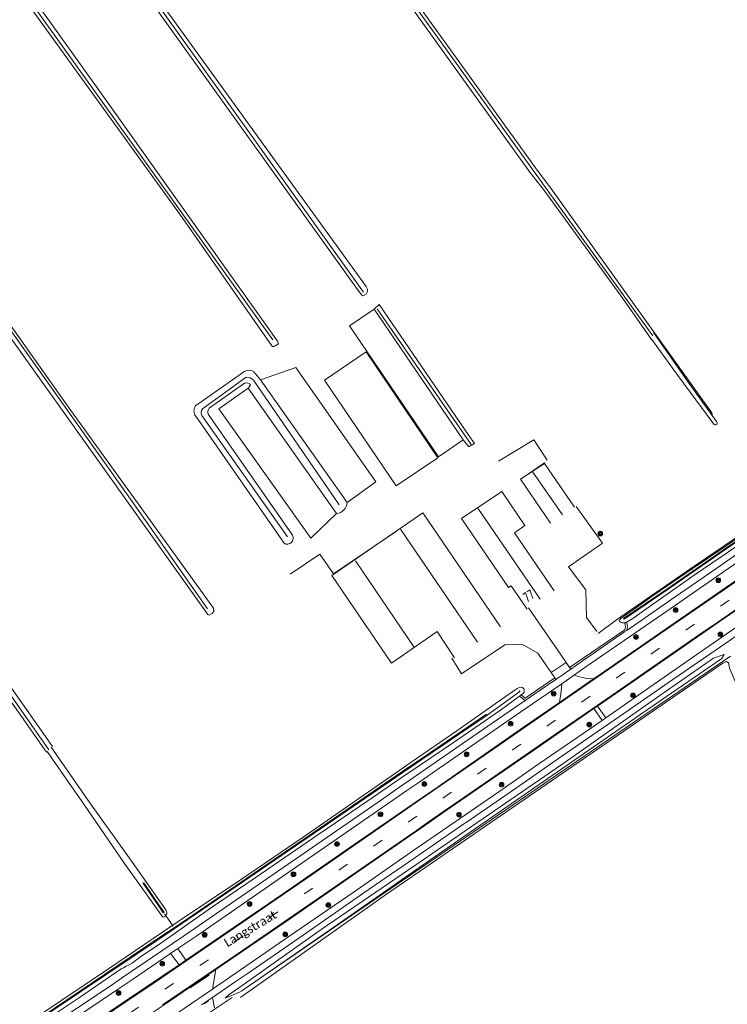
# Model space of a CAD drawing. Extents: x 177628 to 188968, y 384226 to 390673.
# Tile 372 of 393: x 186438 to 186639, y 388380 to 388661. Entities that reach past the tile are written whole.
import ezdxf

# ---------------------------------------------------------------- set-up
doc = ezdxf.new("R2010")
doc.units = 0
doc.linetypes.add('VW-3-9_STREEP', pattern=[12, 3, -9])
for name, color, linetype, lineweight in [('2901', 253, 'Continuous', 13), ('4502', 253, 'Continuous', 13), ('B-AF-CULT-GD', 253, 'HEKWERK', 13), ('B-AF-HAAG-GD', 253, 'HAAG', 13), ('B-AF-RAST-GD', 253, 'HEKWERK', 13), ('B-BP-BOOM-GD', 253, 'Continuous', 13), ('B-GB-BOUW-GD', 14, 'Continuous', 13), ('B-GB-NOKL-GD', 14, 'Continuous', 13), ('B-MK-ASSTRP-GD', 253, 'VW-3-9_STREEP', 13), ('B-MK-DRIEH-GD', 253, 'VW-HAAIETAND50-L-B', 13), ('B-MK-STRP-GD', 253, 'Continuous', 13), ('B-TR-SLOO-GD', 253, 'Continuous', 13), ('B-TR-TALB-GD', 253, 'Continuous', 13), ('B-TR-TALO-GD', 253, 'Continuous', 13), ('B-VH-FPAD-GD', 8, 'Continuous', 13), ('B-VH-GOOT-GD', 253, 'Continuous', 13), ('B-VH-HFDR-GD', 8, 'Continuous', 13), ('B-VH-MATE-GD', 253, 'Continuous', 13), ('B-VH-OVRG-GD', 8, 'Continuous', 13), ('B-WT-HDUIK-GD', 253, 'Continuous', 13), ('B02_T', 14, 'Continuous', 9), ('B03_F', 14, 'Continuous', 9), ('B14_F', 14, 'Continuous', 9), ('T01_F', 253, 'Continuous', 9), ('T02_F', 253, 'RASTER', 9), ('T03_F', 253, 'Continuous', 9), ('T07_F', 253, 'Continuous', 9), ('T09_F', 253, 'Continuous', 9), ('Z06', 7, 'Continuous', 9)]:
    doc.layers.add(name, color=color, linetype=linetype, lineweight=lineweight)
doc.styles.add('Legend', font='calibri.ttf')
doc.styles.add('ROMANS', font='ROMANS.shx', dxfattribs={"oblique": 45})
doc.linetypes.add('HAAG', pattern='A,4,-1,[5,TOPOCAD.SHX,S=0.35,R=0,X=-0.35,Y=-0.35],-1', length=6)
doc.linetypes.add('HEKWERK', pattern='A,7,-1.5,[1,ProvNB.shx,S=0.75,R=0,X=0,Y=0],-1.5', length=10)
doc.linetypes.add('RASTER', pattern='A,4,-1,[4,TOPOCAD.SHX,S=0.5,R=0,X=-0.5,Y=0],-1', length=6)
doc.linetypes.add('VW-HAAIETAND50-L-B', pattern='A,0,-0.5,[138,NLCS.SHX,S=1,R=0,X=-0.625,Y=0],-0.5', length=1)

# ---------------------------------------------------------------- blocks, each defined once
blk = doc.blocks.new('2901_2901', base_point=(177628.113717, 385871.174588))
at = {"layer": '2901'}
for radius in [0.675, 0.45, 0.225]:
    blk.add_circle((177628.113717, 385871.174588), radius, dxfattribs=at)

msp = doc.modelspace()

# ---------------------------------------------------------------- linework, layer by layer
at = {"layer": 'B-AF-CULT-GD', "flags": 128}
msp.add_lwpolyline([(186593.988, 388504.945), (186598.954, 388498.314), (186599.157, 388490.453), (186602.052, 388486.509)], dxfattribs=at)
at = {"layer": 'B-AF-HAAG-GD', "flags": 128}
msp.add_lwpolyline([(186596.167, 388522.08), (186603.663, 388511.641), (186593.988, 388504.945)], dxfattribs=at)
at = {"layer": 'B-AF-RAST-GD', "flags": 128}
msp.add_lwpolyline([(186602.486, 388485.919), (186607.71, 388489.796), (186617.561, 388496.661), (186630.35, 388505.478), (186643.34, 388514.284), (186655.59, 388522.823), (186668.019, 388531.542), (186675.001, 388536.294), (186680.569, 388540.489), (186690.818, 388548.581), (186700.778, 388556.929), (186704.875, 388559.959), (186705.141, 388560.137), (186710.515, 388563.731)], dxfattribs=at)
at = {"layer": 'B-GB-BOUW-GD', "flags": 128}
for points in [[(186588.884, 388517.344), (186580.399, 388529.819), (186587.164, 388534.31), (186595.701, 388521.875)], [(186589.991, 388498.102), (186578.682, 388514.581), (186581.634, 388516.615), (186575.03, 388526.3), (186563.573, 388518.641), (186577.002, 388498.998), (186577.736, 388499.505), (186582.247, 388492.867)], [(186574.699, 388487.821), (186552.624, 388520.23), (186526.751, 388502.392), (186543.664, 388477.484), (186556.656, 388486.473), (186561.634, 388478.987)]]:
    msp.add_lwpolyline(points, dxfattribs=at)
at = {"layer": 'B-GB-NOKL-GD', "flags": 128}
for points in [[(186592.285, 388519.702), (186583.924, 388531.841)], [(186568.248, 388521.555), (186586.004, 388495.691)], [(186568.161, 388483.496), (186546.241, 388515.574)], [(186550.003, 388482.148), (186533.45, 388506.603)]]:
    msp.add_lwpolyline(points, dxfattribs=at)
at = {"layer": 'B-MK-ASSTRP-GD', "flags": 128}
msp.add_lwpolyline([(183944.412, 387070.458), (183952.02, 387071.296), (183963.432, 387072.6), (183973.755, 387073.811), (183985.142, 387075.148), (183997.902, 387076.643), (184007.149, 387077.803), (184012.738, 387078.504), (184015.866, 387078.896), (184023.787, 387079.902), (184031.733, 387080.99), (184038.514, 387081.946), (184046.324, 387083.075), (184052.616, 387084.079), (184062.372, 387085.69), (184070.358, 387087.095), (184078.883, 387088.72), (184087.355, 387090.364), (184096.7, 387092.235), (184103.899, 387093.77), (184111.252, 387095.404), (184111.425, 387095.442), (184123.771, 387098.311), (184141.375, 387102.722), (184156.811, 387106.905), (184172.406, 387111.313), (184186.27, 387115.349), (184204.637, 387120.724), (184207.727, 387121.634), (184232.843, 387129.032), (184261.594, 387137.507), (184282.846, 387143.719), (184303.661, 387149.86), (184329.525, 387157.49), (184363.913, 387167.629), (184386.852, 387174.392), (184399.561, 387178.199), (184421.138, 387184.662), (184444.005, 387191.692), (184478.045, 387202.775), (184494.748, 387208.642), (184494.795, 387208.659), (184523.173, 387218.628), (184556.574, 387231.119), (184568.123, 387235.659), (184581.873, 387241.073), (184588.922, 387243.903), (184593.818, 387245.869), (184604.923, 387250.423), (184615.77, 387254.954), (184627.213, 387259.841), (184637.793, 387264.424), (184640.053, 387265.403), (184649.118, 387269.411), (184659.082, 387273.839), (184668.953, 387278.291), (184679.316, 387283.034), (184680.524, 387283.598), (184689.441, 387287.756), (184701.045, 387293.259), (184707.642, 387296.431), (184711.53, 387298.3), (184722.574, 387303.686), (184732.981, 387308.85), (184744.376, 387314.625), (184757.465, 387321.371), (184764.891, 387325.23), (184769.978, 387327.929), (184772.279, 387329.149), (184779.804, 387333.137), (184788.663, 387337.88), (184796.924, 387342.374), (184806.667, 387347.717), (184820.048, 387355.183), (184832.827, 387362.444), (184841.52, 387367.432), (184852.236, 387373.672), (184857.149, 387376.589), (184862.643, 387379.851), (184875.281, 387387.456), (184888.489, 387395.43), (184901.182, 387403.142), (184912.27, 387409.862), (184924.556, 387417.313), (184935.934, 387424.236), (184942.669, 387428.329), (184949.693, 387432.598), (184962.622, 387440.407), (184975.889, 387448.482), (184988.19, 387455.933), (185001.979, 387464.296), (185015.043, 387472.229), (185028.182, 387480.188), (185030.347, 387481.499), (185044.149, 387489.84), (185073.274, 387507.538), (185096.242, 387521.471), (185113.689, 387532.026), (185114.259, 387532.371), (185120.036, 387535.878), (185131.893, 387543.117), (185146.548, 387552), (185161.393, 387560.989), (185172.777, 387567.864), (185182.893, 387573.996), (185193.695, 387580.423), (185199.264, 387583.686), (185204.585, 387586.804), (185212.923, 387591.643), (185221.14, 387596.338), (185232.105, 387602.57), (185240.882, 387607.498), (185249.419, 387612.192), (185257.663, 387616.673), (185269.427, 387623.04), (185286.671, 387632.329), (185294.499, 387636.546), (185316.587, 387648.416), (185329.692, 387655.461), (185348.253, 387665.478), (185369.366, 387676.846), (185374.563, 387679.641), (185390.424, 387688.172), (185400.986, 387693.869), (185422.114, 387705.266), (185443.177, 387716.608), (185462.76, 387727.158), (185466.73, 387729.298), (185497.075, 387745.679), (185513.336, 387754.404), (185525.616, 387760.989), (185535.704, 387766.436), (185545.139, 387771.54), (185550.773, 387774.601), (185554.252, 387776.491), (185561.636, 387780.477), (185568.948, 387784.48), (185577.123, 387788.996), (185586.07, 387793.974), (185595.122, 387799.084), (185603.096, 387803.642), (185613.748, 387809.838), (185622.033, 387814.709), (185629.021, 387818.899), (185635.198, 387822.604), (185637.515, 387824.01), (185644.061, 387827.983), (185652.489, 387833.182), (185661.818, 387838.964), (185670.926, 387844.668), (185679.882, 387850.337), (185691.271, 387857.643), (185699.088, 387862.764), (185706.4, 387867.567), (185719.727, 387876.444), (185721.675, 387877.754), (185729.973, 387883.334), (185732.242, 387884.86), (185738.299, 387888.973), (185757.89, 387902.042), (185765.768, 387907.38), (185804.927, 387933.722), (185805.444, 387934.069), (185845.245, 387960.79), (185875.094, 387980.841), (185887.944, 387989.473), (185905.016, 388000.94), (185940.462, 388024.767), (185970.341, 388044.898), (185970.919, 388045.287), (185982.816, 388053.292), (186020.236, 388078.437), (186053.905, 388101.084), (186060.105, 388105.254), (186099.969, 388132.042), (186136.894, 388156.876), (186139.014, 388158.302), (186178.944, 388185.13), (186211.32, 388206.914), (186219.794, 388212.613), (186258.815, 388238.852), (186294.99, 388263.063), (186302.966, 388268.318), (186324.939, 388282.795), (186354.934, 388302.418), (186384.967, 388322.047), (186386.61, 388323.124), (186415.006, 388341.733), (186447.357, 388363.161), (186469.928, 388378.422), (186487.988, 388390.634), (186522.539, 388414.381), (186552.061, 388434.794), (186552.375, 388435.011), (186591.589, 388462.132), (186621.245, 388482.669), (186634.606, 388491.916), (186650.955, 388503.231), (186680.626, 388523.721), (186716.861, 388548.786), (186720.265, 388551.141), (186761.12, 388579.373), (186799.113, 388605.659), (186800.413, 388606.558), (186843.546, 388636.4), (186881.346, 388662.561), (186902.899, 388677.477), (186914.87, 388685.771), (186928.834, 388695.48), (186943.945, 388706.066), (186956.492, 388714.945), (186962.785, 388719.488), (186972.094, 388726.208), (186986.385, 388736.608), (186999.405, 388746.231), (187012.404, 388755.989), (187025.791, 388766.134), (187038.048, 388775.406), (187042.93, 388779.107), (187049.596, 388784.161), (187059.688, 388791.795), (187070.007, 388799.64), (187080.386, 388807.484), (187091.627, 388815.999), (187104.113, 388825.452), (187116.189, 388834.57), (187122.69, 388839.475), (187124.579, 388840.901), (187128.403, 388843.794), (187136.942, 388850.255), (187152.391, 388861.968), (187156.649, 388865.209), (187165.198, 388871.66), (187172.972, 388877.552), (187180.679, 388883.391), (187187.857, 388888.815), (187194.476, 388893.815), (187200.809, 388898.618), (187202.426, 388899.838), (187207.173, 388903.419), (187213.258, 388907.982), (187220.155, 388913.104), (187226.601, 388917.892), (187234.132, 388923.385), (187241.035, 388928.349), (187247.153, 388932.714), (187253.715, 388937.328), (187259.552, 388941.389), (187265.664, 388945.606), (187271.763, 388949.75), (187279.179, 388954.712), (187284.034, 388957.938), (187288.001, 388960.573), (187296.417, 388966.088), (187304.113, 388971.043), (187312.488, 388976.371), (187321.175, 388981.845), (187329.2, 388986.794), (187336.423, 388991.171), (187347.234, 388997.666), (187355.385, 389002.491), (187364.617, 389007.889), (187369.274, 389010.564), (187373.351, 389012.906), (187383.55, 389018.746), (187391.354, 389023.182), (187399.729, 389027.947), (187409.043, 389033.149), (187417.7, 389037.939), (187425.952, 389042.506), (187435.215, 389047.522), (187443.298, 389051.859), (187449.185, 389054.994), (187456.297, 389058.639), (187463.273, 389062.161), (187471.291, 389066.134), (187479.197, 389069.969), (187486.731, 389073.532), (187495.836, 389077.681), (187502.129, 389080.449), (187505.366, 389081.872), (187515.302, 389086.134), (187524.74, 389090.108), (187533.55, 389093.818), (187544.216, 389098.293), (187548.392, 389100.027), (187552.912, 389101.905), (187561.746, 389105.557), (187569.799, 389108.937), (187579.694, 389113.029), (187589.404, 389117.045), (187600.626, 389121.678), (187611.176, 389126.036), (187620.579, 389129.941), (187627.506, 389132.811), (187635.464, 389136.159), (187640.702, 389138.397), (187642.123, 389139.004), (187649.209, 389142.094), (187655.76, 389144.998), (187661.931, 389147.773), (187666.965, 389150.098), (187673.133, 389153.049), (187678.06, 389155.479), (187685.805, 389159.33), (187693.353, 389163.127), (187700.589, 389166.873), (187710.043, 389171.904), (187717.972, 389176.292), (187724.462, 389179.979), (187729.627, 389183.021), (187730.532, 389183.554), (187736.361, 389187.049), (187741.741, 389190.353), (187747.177, 389193.778), (187753.716, 389197.979), (187760.089, 389202.175), (187766.168, 389206.249), (187773.118, 389210.99), (187778.727, 389214.924), (187784.459, 389219.069), (187789.352, 389222.66), (187795.124, 389226.932), (187800.154, 389230.719), (187806.175, 389235.283), (187811.497, 389239.481), (187812.14, 389239.988), (187816.945, 389243.825), (187823.942, 389249.6), (187830.458, 389254.877), (187837.294, 389260.699), (187843.444, 389266.007), (187848.199, 389270.121), (187854.933, 389275.94), (187861.712, 389281.812), (187869.164, 389288.253), (187876.351, 389294.48), (187884.405, 389301.452), (187887.829, 389304.422), (187888.334, 389304.861), (187889.364, 389305.754), (187892.772, 389308.696), (187897.265, 389312.503), (187901.072, 389315.671), (187905.63, 389319.389), (187910.153, 389323.072), (187914.275, 389326.394), (187918.745, 389329.944), (187922.394, 389332.834), (187926.332, 389335.907), (187929.595, 389338.428), (187933.176, 389341.134), (187936.658, 389343.755), (187940.773, 389346.797), (187945.751, 389350.425), (187949.016, 389352.775), (187952.932, 389355.569), (187956.47, 389358.093), (187959.735, 389360.384), (187964.174, 389363.496), (187967.993, 389366.149), (187971.877, 389368.808), (187976.082, 389371.666), (187982.065, 389375.666)], dxfattribs=at)
at = {"layer": 'B-MK-DRIEH-GD', "flags": 128}
for points in [[(186486.422, 388385.076), (186491.782, 388388.716)], [(186490.414, 388380.564), (186491.608, 388381.407)]]:
    msp.add_lwpolyline(points, dxfattribs=at)
at = {"layer": 'B-MK-STRP-GD', "flags": 128}
for points in [[(186448.194, 388367.679), (186468.115, 388381.101), (186474.678, 388385.523), (186497.802, 388401.31), (186520.714, 388417.087), (186543.655, 388432.963), (186550.51, 388437.705), (186570.034, 388451.21), (186593.853, 388467.696), (186617.181, 388483.839), (186632.745, 388494.607), (186638.076, 388498.295), (186664.205, 388516.366), (186677.097, 388525.272)], [(186678.112, 388517.991), (186656.682, 388503.181), (186636.484, 388489.2), (186632.283, 388486.292), (186606.414, 388468.399), (186590.298, 388457.245), (186573.054, 388445.319), (186554.25, 388432.304), (186551.035, 388430.078), (186524.407, 388411.658), (186503.073, 388396.956), (186493.487, 388390.38)], [(186478.566, 388380.23), (186493.487, 388390.38)]]:
    msp.add_lwpolyline(points, dxfattribs=at)
at = {"layer": 'B-TR-SLOO-GD', "flags": 128}
for points in [[(186609.847, 388489.974), (186609.68, 388490.186), (186622.253, 388498.695), (186649.801, 388517.812), (186672.051, 388533.054), (186686.793, 388544.387), (186699.675, 388554.807), (186705.573, 388559.183), (186705.768, 388559.319), (186712.736, 388564.187), (186730.212, 388574.651), (186752.461, 388588.422), (186755.861, 388590.527), (186755.979, 388590.308)], [(186609.847, 388489.974), (186622.359, 388498.557), (186649.863, 388517.64), (186672.229, 388532.897), (186672.202, 388532.914), (186686.859, 388544.113), (186699.837, 388554.668), (186705.67, 388558.991), (186705.898, 388559.15), (186712.85, 388564.003), (186730.267, 388574.503), (186752.59, 388588.225), (186755.979, 388590.308)], [(186618.187, 388571.544), (186627.901, 388557.768), (186636.175, 388546.245), (186636.313, 388545.848), (186636.309, 388545.658), (186636.193, 388545.5), (186635.963, 388545.349), (186635.754, 388545.294), (186635.504, 388545.373), (186635.351, 388545.464), (186625.152, 388559.334), (186617.718, 388569.608)], [(186668.313, 388531.245), (186662.343, 388527.264), (186651.053, 388519.396), (186638.767, 388510.824), (186629.203, 388504.369), (186618.435, 388496.912), (186612.407, 388492.699), (186608.985, 388490.265), (186608.472, 388489.646), (186608.556, 388489.328), (186608.849, 388489.109), (186609.437, 388488.955), (186609.926, 388488.992), (186610.222, 388489.078), (186610.702, 388489.218), (186612.338, 388490.202), (186616.986, 388493.52), (186629.815, 388502.565), (186637.448, 388507.736), (186645.199, 388513.013), (186656.127, 388520.654), (186665.189, 388526.873), (186669.479, 388529.799), (186673.311, 388532.778)], [(186443.296, 388377.19), (186463.192, 388390.476), (186483.609, 388404.35), (186501.047, 388416.02), (186518.565, 388427.987), (186534.72, 388439.17), (186546.013, 388447.03), (186549.276, 388449.3), (186562.245, 388458.247), (186574.775, 388467.013), (186579.47, 388470.317), (186580.296, 388470.656), (186580.93, 388470.525), (186581.301, 388470.2), (186581.443, 388469.865), (186581.467, 388469.517), (186581.412, 388469.202), (186581.261, 388468.919), (186580.526, 388468.474), (186580.075, 388468.114), (186574.733, 388464.125), (186561.62, 388455.145), (186548.957, 388446.567), (186547.704, 388445.699), (186536.993, 388438.282), (186523.038, 388428.803), (186504.952, 388416.437), (186492.53, 388407.971), (186478.058, 388397.818), (186471.991, 388393.768), (186469.925, 388392.104), (186469.059, 388391.66), (186468.212, 388391.233), (186467.447, 388390.837), (186466.831, 388390.473), (186455.223, 388382.566), (186444.448, 388375.309)], [(186580.053, 388469.703), (186580.228, 388469.448), (186570.927, 388462.727), (186552.551, 388450.232), (186546.867, 388446.358), (186523.736, 388430.554), (186483.919, 388403.344), (186476.856, 388398.512), (186440.527, 388374.148), (186421.016, 388361.124), (186408.049, 388352.535), (186391.504, 388341.41), (186391.383, 388341.593), (186407.937, 388352.785), (186421.003, 388361.305), (186440.393, 388374.272), (186476.692, 388398.733), (186483.825, 388403.486), (186523.59, 388430.766), (186546.645, 388446.533), (186552.408, 388450.474), (186570.736, 388463.005)], [(186446.916, 388453.633), (186457.863, 388437.718), (186470.013, 388420.761), (186479.504, 388407.326), (186479.772, 388406.537), (186479.76, 388406.13), (186479.556, 388405.736), (186479.292, 388405.515), (186479.018, 388405.362), (186478.653, 388405.256), (186467.719, 388420.532), (186456.334, 388437.08), (186445.717, 388452.322)], [(186473.192, 388414.978), (186477.731, 388408.418), (186479.026, 388406.598), (186478.763, 388406.497), (186477.466, 388408.346), (186472.911, 388414.982)]]:
    msp.add_lwpolyline(points, dxfattribs=at)
at = {"layer": 'B-TR-TALB-GD', "flags": 128}
msp.add_lwpolyline([(186638.279, 388479.956), (186635.295, 388478.941), (186620.003, 388468.264), (186592.107, 388448.695), (186566.417, 388430.999), (186552.661, 388421.524), (186523.682, 388401.756), (186500.504, 388385.326), (186497.538, 388383.224), (186496.392, 388382.186)], dxfattribs=at)
at = {"layer": 'B-TR-TALO-GD', "flags": 128}
msp.add_lwpolyline([(186638.279, 388479.956), (186637.677, 388478.854), (186620.408, 388466.979), (186593.353, 388448.31), (186567.338, 388430.269), (186552.682, 388420.105), (186526.085, 388401.487), (186501.151, 388384.304), (186500.471, 388383.835), (186496.392, 388382.186)], dxfattribs=at)
at = {"layer": 'B-VH-FPAD-GD', "flags": 128}
for points in [[(186447.69, 388372.51), (186465.714, 388384.651), (186469.987, 388387.529), (186480.862, 388394.888), (186482.95, 388396.301), (186488.327, 388399.94), (186510.212, 388415.062), (186534.792, 388432.04), (186548.073, 388441.224), (186550.904, 388443.182), (186557.46, 388447.716), (186581.741, 388464.457), (186592.094, 388471.629), (186595.747, 388474.16), (186599.005, 388476.416), (186620.723, 388491.439), (186630.33, 388498.1), (186648.94, 388511.004), (186668.934, 388524.847), (186672.343, 388527.237), (186675.647, 388529.623), (186676.214, 388530.045)], [(186680.943, 388514.708), (186662.482, 388501.99), (186644.262, 388489.41), (186638.902, 388485.702), (186623.431, 388475), (186604.609, 388461.893), (186603.603, 388461.202), (186585.631, 388448.856), (186574.2, 388440.915), (186567.883, 388436.526), (186556.662, 388428.821), (186550.048, 388424.279), (186533.057, 388412.458), (186514.515, 388399.696), (186496.786, 388387.502), (186492.758, 388384.749), (186484.669, 388379.221), (186482.138, 388377.491), (186474.188, 388372.126), (186460.817, 388363.102), (186456.19, 388359.999)], [(186489.615, 388380.253), (186492.733, 388382.384), (186499.456, 388386.98), (186502.618, 388389.141), (186518.602, 388400.146), (186535.84, 388412.129), (186550.062, 388421.909), (186557.763, 388427.231), (186564.583, 388431.943), (186564.926, 388432.18), (186579.254, 388442.06), (186592.172, 388451.013), (186608.511, 388462.303), (186623.74, 388472.818), (186635.714, 388481.088), (186640.024, 388484.078), (186648.714, 388490.108), (186662.382, 388499.516), (186676.057, 388508.952), (186682.897, 388513.693)], [(186446.023, 388373.792), (186464.599, 388386.298), (186466.886, 388387.838), (186484.519, 388399.783), (186497.904, 388408.996), (186512.8, 388419.265), (186528.279, 388429.95), (186539.914, 388437.983), (186546.942, 388442.857), (186549.267, 388444.47), (186552.374, 388446.625), (186563.806, 388454.516), (186577.15, 388463.709), (186581.703, 388466.838), (186586.009, 388469.797), (186590.411, 388472.837), (186594.68, 388475.786), (186597.923, 388478.026), (186609.958, 388486.362), (186610.599, 388486.807), (186624.382, 388496.375), (186629.209, 388499.722), (186637.139, 388505.221), (186645.429, 388510.961)]]:
    msp.add_lwpolyline(points, dxfattribs=at)
at = {"layer": 'B-VH-GOOT-GD', "flags": 128}
for points in [[(186594.355, 388476.257), (186602.623, 388481.991), (186610.032, 388487.01), (186610.201, 388487.799), (186610.034, 388488.838), (186610.585, 388489.023), (186610.769, 388487.884), (186610.599, 388486.807)], [(186590.115, 388473.272), (186581.691, 388467.546), (186580.526, 388468.474), (186580.075, 388468.114), (186581.703, 388466.838)]]:
    msp.add_lwpolyline(points, dxfattribs=at)
at = {"layer": 'B-VH-HFDR-GD', "flags": 128}
for points in [[(186676.505, 388525.132), (186652.053, 388508.249), (186632.619, 388494.789), (186624.67, 388489.284), (186603.099, 388474.356), (186601.172, 388473.023), (186591.445, 388466.299), (186581.23, 388459.236), (186557.014, 388442.432), (186554.266, 388440.536), (186550.398, 388437.867), (186534.262, 388426.732), (186512.646, 388411.801), (186485.209, 388392.966), (186483.248, 388391.62), (186467.973, 388381.311), (186448.12, 388367.912)], [(186448.829, 388359.942), (186471.903, 388375.503), (186478.999, 388380.288), (186493.722, 388390.324), (186514.973, 388404.871), (186536.029, 388419.439), (186554.357, 388432.15), (186559.264, 388435.552), (186572.039, 388444.375), (186583.803, 388452.499), (186601.277, 388464.565), (186602.261, 388465.245), (186606.299, 388468.033), (186636.61, 388489.017), (186645.056, 388494.864), (186677.941, 388517.528)]]:
    msp.add_lwpolyline(points, dxfattribs=at)
at = {"layer": 'B-VH-MATE-GD', "flags": 128}
msp.add_lwpolyline([(186589.055, 388474.825), (186593.349, 388477.712)], dxfattribs=at)
at = {"layer": 'B-VH-OVRG-GD', "flags": 128}
for points in [[(186591.955, 388479.727), (186582.636, 388493.206)], [(186560.852, 388478.885), (186563.593, 388474.426), (186575.963, 388482.673), (186580.823, 388482.87), (186585.328, 388480.289), (186587.749, 388476.74)], [(186594.68, 388475.786), (186594.355, 388476.257), (186593.349, 388477.712), (186591.955, 388479.727)], [(186587.749, 388476.74), (186589.055, 388474.825), (186590.115, 388473.272), (186590.411, 388472.837)], [(186601.172, 388473.023), (186598.895, 388473.24), (186597.138, 388473.591), (186596.525, 388473.792), (186595.747, 388474.16)], [(186592.094, 388471.629), (186592.015, 388470.396), (186591.882, 388468.793), (186591.763, 388468.106), (186591.673, 388467.608), (186591.58, 388467.104), (186591.445, 388466.299)], [(186602.261, 388465.245), (186604.609, 388461.893)], [(186601.277, 388464.565), (186603.603, 388461.202)], [(186482.95, 388396.301), (186485.209, 388392.966)], [(186480.862, 388394.888), (186483.248, 388391.62)], [(186492.758, 388384.749), (186493.722, 388390.324)], [(186493.339, 388379.417), (186492.733, 388382.384)]]:
    msp.add_lwpolyline(points, dxfattribs=at)
at = {"layer": 'B-WT-HDUIK-GD', "flags": 128}
for points in [[(186481.551, 388402.633), (186479.111, 388406.204)], [(186488.374, 388375.693), (186498.341, 388382.382)]]:
    msp.add_lwpolyline(points, dxfattribs=at)
at = {"layer": 'B02_T', "linetype": 'Continuous'}
for points in [[(186527.223, 388502.913), (186545.149, 388515.076)], [(186527.313, 388502.78), (186527.223, 388502.913)]]:
    msp.add_lwpolyline(points, dxfattribs=at)
at = {"layer": 'B03_F', "linetype": 'Continuous'}
for points in [[(186506.452, 388558.142), (186516.435, 388561.654), (186539.221, 388529.128), (186531.105, 388523.168)], [(186531.105, 388523.168), (186506.452, 388558.142)], [(186502.877, 388555.749), (186494.587, 388549.852), (186520.743, 388513.053), (186528.069, 388520.088)], [(186528.069, 388520.088), (186502.877, 388555.749)]]:
    msp.add_lwpolyline(points, dxfattribs=at)
at = {"layer": 'B14_F', "linetype": 'Continuous'}
for points in [[(186538.726, 388578.191), (186531.736, 388573.438), (186557.033, 388536.236), (186564.023, 388540.989)], [(186564.023, 388540.989), (186538.726, 388578.191)], [(186524.596, 388558.037), (186536.437, 388566.061), (186556.846, 388535.942), (186545.005, 388527.918), (186524.596, 388558.037)], [(186580.557, 388529.929), (186587.222, 388534.468), (186587.257, 388534.417)], [(186580.559, 388529.925), (186580.557, 388529.929)]]:
    msp.add_lwpolyline(points, dxfattribs=at)
at = {"layer": 'T01_F', "linetype": 'Continuous'}
msp.add_lwpolyline([(186588.01, 388535.288), (186584.171, 388541.075), (186574.147, 388534.974)], dxfattribs=at)
at = {"layer": 'T02_F', "linetype": 'RASTER'}
msp.add_lwpolyline([(186523.276, 388508.494), (186514.84, 388502.854)], dxfattribs=at)
at = {"layer": 'T03_F', "linetype": 'Continuous'}
msp.add_lwpolyline([(186527.223, 388502.913), (186523.276, 388508.494)], dxfattribs=at)
at = {"layer": 'T07_F', "linetype": 'Continuous'}
for points in [[(186497.301, 388738.139), (186567.95, 388640.008), (186584.062, 388617.542)], [(186440.501, 388716.174), (186474.68, 388668.536), (186535.758, 388583.01)], [(186509.955, 388569.48), (186408.902, 388710.52), (186407.867, 388711.56), (186407.403, 388711.77)], [(186357.157, 388682.306), (186469.875, 388523.488), (186491.334, 388492.974)], [(186584.062, 388617.542), (186587.996, 388612.126)], [(186587.996, 388612.126), (186617.974, 388570.663)], [(186566.347, 388539.703), (186539.578, 388578.329)], [(186489.914, 388549.812), (186502.339, 388558.838)], [(186504.394, 388557.978), (186528.816, 388522.557)], [(186514.067, 388513.441), (186489.769, 388547.913)], [(186385.868, 388539.084), (186390.235, 388532.902), (186446.215, 388452.867)], [(186640.123, 388479.451), (186545.015, 388414.408), (186508.438, 388389.325)]]:
    msp.add_lwpolyline(points, dxfattribs=at)
at = {"layer": 'T07_F', "linetype": 'Continuous', "extrusion": (0, 0, -1)}
for centre, radius, start, end in [((-186502.446, 388556.209), 2.632, 87.6687, 137.74909), ((-186491.218, 388548.757), 1.677, 329.7761, 38.9567)]:
    msp.add_arc(centre, radius, start, end, dxfattribs=at)
at = {"layer": 'T09_F', "linetype": 'Continuous'}
for points in [[(186583.018, 388617.216), (186518.711, 388706.78), (186496.704, 388737.727)], [(186497.953, 388738.589), (186521.428, 388705.794), (186552.856, 388662.563), (186585.157, 388617.728)], [(186439.699, 388715.558), (186534.027, 388583.765), (186535.27, 388582.151), (186535.513, 388582.021), (186536.441, 388582.515), (186536.88, 388583.27), (186536.897, 388583.887), (186536.522, 388584.688), (186507.983, 388624.087), (186441.104, 388716.636)], [(186409.521, 388711.639), (186462.145, 388638.143), (186511.303, 388569.117), (186511.531, 388568.37), (186510.45, 388567.682), (186510, 388567.472), (186509.686, 388567.752), (186484.111, 388604.329), (186422.653, 388689.494)], [(186352.202, 388686.655), (186302, 388664.43), (186300.642, 388663.552), (186300.329, 388662.918), (186300.533, 388662.22), (186366.916, 388567.956), (186447.232, 388453.826)], [(186404.534, 388617.084), (186451.538, 388550.709), (186493.04, 388493.104), (186493.14, 388492.236), (186492.704, 388491.605), (186491.803, 388491.184), (186491.436, 388491.317), (186433.604, 388572.507), (186355.552, 388682.473)], [(186583.018, 388617.216), (186587.183, 388611.84)], [(186585.157, 388617.728), (186588.747, 388613.059)], [(186609.53, 388581.253), (186587.183, 388611.84)], [(186588.747, 388613.059), (186634.801, 388548.689)], [(186617.661, 388569.541), (186609.53, 388581.253)], [(186564.023, 388540.989), (186565.655, 388539.019), (186567.3, 388539.975), (186565.714, 388542.222), (186540.222, 388579.511), (186538.726, 388578.191)], [(186502, 388560.571), (186487.921, 388550.702)], [(186506.452, 388558.142), (186504.488, 388560.424)], [(186491.787, 388550.038), (186501.849, 388557.171)], [(186503.609, 388556.596), (186502.877, 388555.749)], [(186487.997, 388547.725), (186513.14, 388511.602)], [(186515.527, 388513.92), (186491.552, 388548.325)], [(186445.534, 388452.198), (186406.428, 388507.956), (186385.684, 388537.438)], [(186691.984, 388355.157), (186666.169, 388415.247), (186639.841, 388476.113), (186639.528, 388477.625), (186639.182, 388477.851), (186638.653, 388477.869), (186637.968, 388477.518), (186542.309, 388411.799)], [(186542.309, 388411.799), (186500.828, 388382.421), (186500.761, 388382.386)]]:
    msp.add_lwpolyline(points, dxfattribs=at)
for centre, radius, start, end in [((186503.129, 388558.55), 2.315, 54.05396, 119.18342), ((186490.12, 388549.269), 2.625, 146.90797, 216.01681), ((186514.022, 388513.081), 1.723, 239.1806, 29.139)]:
    msp.add_arc(centre, radius, start, end, dxfattribs=at)
at = {"layer": 'T09_F', "linetype": 'Continuous', "extrusion": (0, 0, -1)}
for centre, radius, start, end in [((-186502.313, 388555.611), 1.628, 73.43253, 142.75237), ((-186493.546, 388548.924), 2.082, 343.27874, 32.34412), ((-186633.764, 388548.271), 1.118, 158.04953, 190.28679), ((-186527.767, 388523.422), 3.348, 184.35795, 264.81766)]:
    msp.add_arc(centre, radius, start, end, dxfattribs=at)

# ---------------------------------------------------------------- block references
at = {"layer": 'B-BP-BOOM-GD'}
for p in [(186603.051, 388514.371, 28.113), (186636.621, 388501.095, 28.779), (186624.475, 388492.596, 28.854), (186613.224, 388484.947, 28.932), (186637.232, 388485.679, 28.737), (186589.803, 388468.823, 28.641), (186612.378, 388468.332, 28.689), (186577.56, 388460.253, 28.68), (186599.963, 388460.03, 28.65), (186565.028, 388451.581, 28.71), (186553.036, 388443.098, 28.755), (186574.994, 388442.906, 28.617), (186540.56, 388434.478, 28.686), (186562.917, 388434.388, 28.602), (186528.18, 388425.998, 28.707), (186515.806, 388417.439, 28.743), (186503.311, 388408.992, 28.689), (186525.718, 388408.642, 28.605), (186490.533, 388400.189, 28.659), (186513.449, 388400.303, 28.602), (186478.474, 388391.981, 28.648), (186466.056, 388383.607, 28.62)]:
    msp.add_blockref('2901_2901', p, dxfattribs=at)

# ---------------------------------------------------------------- texts
at = {"layer": '4502', "style": 'ROMANS', "width": 0.68}
msp.add_text('77', height=2.5, rotation=34.08701, dxfattribs=at).set_placement((186582.221, 388494.789, 28.861))
at = {"layer": 'Z06', "style": 'Legend'}
msp.add_text('Langstraat', height=2.5, rotation=30.97275, dxfattribs=at).set_placement((186497.008, 388396.635))

doc.saveas('drawing.dxf')
